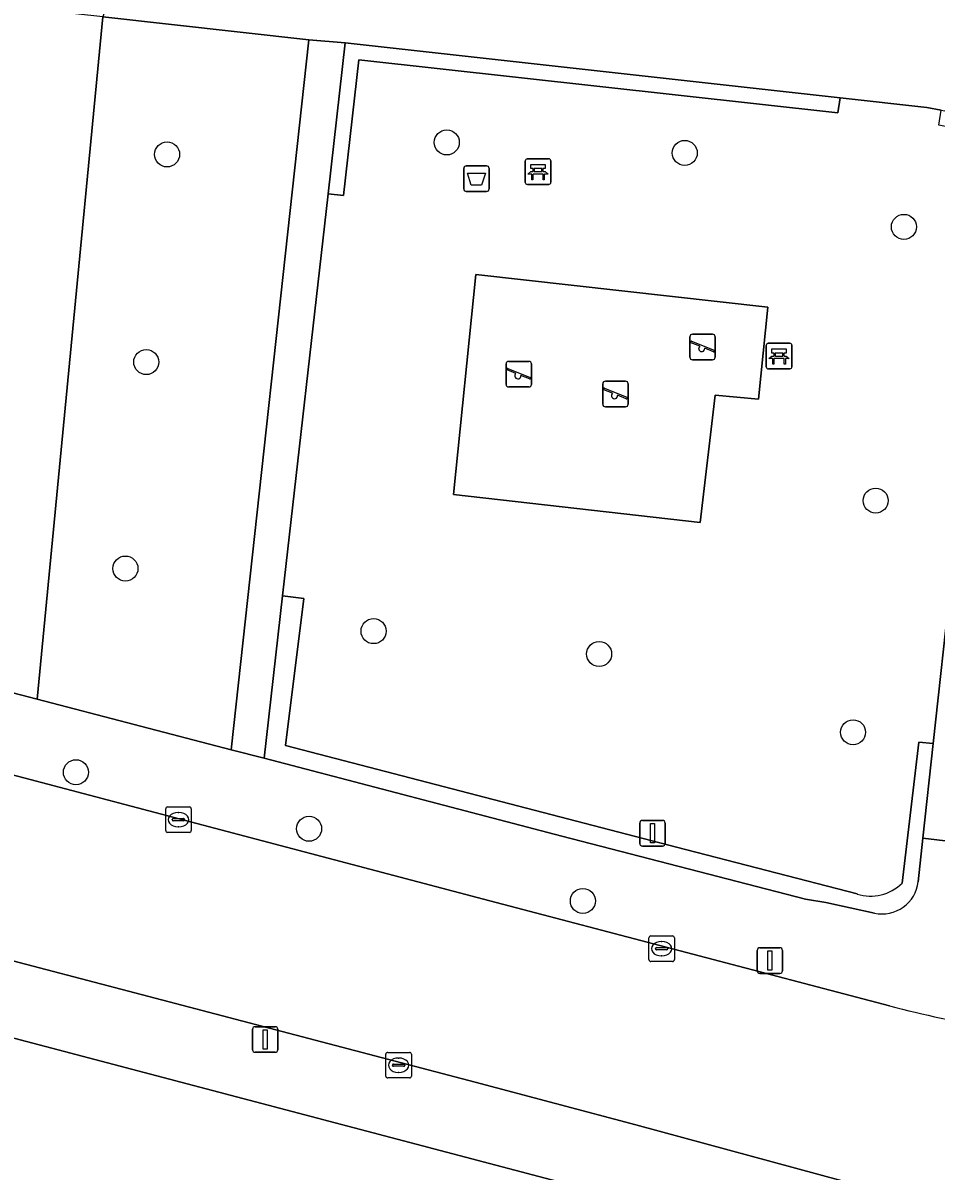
# Model space of a CAD drawing. Extents: x 162026 to 163502, y 387295 to 388169.
# Drawn here: x 162401.58 to 162437.29, y 387790.35 to 387835.23 of the extents above; entities that cross this region are included whole.
import ezdxf

# ---------------------------------------------------------------- set-up
doc = ezdxf.new("R2010")
doc.units = 0
for name, color, linetype in [('IMGEO_Afvalbak', 7, 'Continuous'), ('IMGEO_Bank', 7, 'Continuous'), ('IMGEO_Boom', 7, 'Continuous'), ('IMGEO_Erf', 7, 'Continuous'), ('IMGEO_Groenvoorziening', 7, 'Continuous'), ('IMGEO_Haag', 7, 'Continuous'), ('IMGEO_Kolk', 7, 'Continuous'), ('IMGEO_Lichtmast', 7, 'Continuous'), ('IMGEO_Rijbaan_lokaal_open', 7, 'Continuous'), ('IMGEO_Speelvoorziening', 7, 'Continuous'), ('IMGEO_Terreindeel_zand', 7, 'Continuous'), ('IMGEO_Verkeersbordpaal', 7, 'Continuous'), ('IMGEO_Voetpad_open', 7, 'Continuous')]:
    doc.layers.add(name, color=color, linetype=linetype)

msp = doc.modelspace()

# ---------------------------------------------------------------- linework, layer by layer
at = {"layer": 'IMGEO_Afvalbak'}
for p, q in [((162418.821, 387828.746), (162418.821, 387829.546)), ((162418.821, 387829.546), (162418.821, 387828.746)), ((162418.921, 387829.646), (162419.711, 387829.646)), ((162419.711, 387829.646), (162418.921, 387829.646)), ((162419.811, 387829.546), (162419.811, 387828.746)), ((162419.811, 387828.746), (162419.811, 387829.546)), ((162419.711, 387828.646), (162418.921, 387828.646)), ((162418.921, 387828.646), (162419.711, 387828.646))]:
    msp.add_line(p, q, dxfattribs=at)
msp.add_lwpolyline([(162418.964, 387829.36), (162419.668, 387829.36), (162419.519, 387828.89), (162419.113, 387828.89), (162418.964, 387829.36)], dxfattribs=at)
for centre, start, end in [((162418.921, 387829.546), 90, 180), ((162418.921, 387829.546), 90, 180), ((162419.711, 387829.546), 0, 90), ((162419.711, 387829.546), 360, 90), ((162418.921, 387828.746), 180, 270), ((162418.921, 387828.746), 180, 270), ((162419.711, 387828.746), 270, 0), ((162419.711, 387828.746), 270, 0)]:
    msp.add_arc(centre, 0.1, start, end, dxfattribs=at)
at = {"layer": 'IMGEO_Bank'}
for p, q in [((162421.3, 387829.92), (162422.141, 387829.92)), ((162422.141, 387829.92), (162421.3, 387829.92)), ((162421.225, 387828.995), (162421.225, 387829.836)), ((162421.225, 387829.836), (162421.225, 387828.995)), ((162421.534, 387829.426), (162421.534, 387829.532)), ((162421.578, 387829.532), (162421.578, 387829.426)), ((162421.866, 387829.538), (162421.584, 387829.538)), ((162421.872, 387829.426), (162421.872, 387829.532)), ((162421.916, 387829.532), (162421.916, 387829.426)), ((162422.225, 387829.845), (162422.225, 387829.004)), ((162422.225, 387829.004), (162422.225, 387829.845)), ((162421.922, 387829.318), (162421.529, 387829.318)), ((162421.584, 387829.42), (162421.866, 387829.42)), ((162422.15, 387828.92), (162421.309, 387828.92)), ((162421.309, 387828.92), (162422.15, 387828.92)), ((162430.729, 387822.71), (162431.57, 387822.71)), ((162431.57, 387822.71), (162430.729, 387822.71)), ((162430.654, 387821.785), (162430.654, 387822.626)), ((162430.654, 387822.626), (162430.654, 387821.785)), ((162430.963, 387822.216), (162430.963, 387822.322)), ((162431.007, 387822.322), (162431.007, 387822.216)), ((162431.295, 387822.328), (162431.013, 387822.328)), ((162431.301, 387822.216), (162431.301, 387822.322)), ((162431.345, 387822.322), (162431.345, 387822.216)), ((162431.654, 387822.635), (162431.654, 387821.794)), ((162431.654, 387821.794), (162431.654, 387822.635)), ((162431.351, 387822.108), (162430.958, 387822.108)), ((162431.013, 387822.21), (162431.295, 387822.21)), ((162431.579, 387821.71), (162430.738, 387821.71)), ((162430.738, 387821.71), (162431.579, 387821.71))]:
    msp.add_line(p, q, dxfattribs=at)
for points in [[(162421.528, 387829.538), (162421.442, 387829.538), (162421.442, 387829.699), (162422.005, 387829.699), (162422.005, 387829.538), (162421.922, 387829.538)], [(162421.472, 387829.318), (162421.33, 387829.318), (162421.442, 387829.42), (162421.528, 387829.42)], [(162421.522, 387829.311), (162421.522, 387829.104), (162421.479, 387829.104), (162421.479, 387829.311)], [(162421.922, 387829.42), (162422.005, 387829.42), (162422.117, 387829.318), (162421.978, 387829.318)], [(162421.972, 387829.311), (162421.972, 387829.104), (162421.928, 387829.104), (162421.928, 387829.311)], [(162430.957, 387822.328), (162430.871, 387822.328), (162430.871, 387822.489), (162431.434, 387822.489), (162431.434, 387822.328), (162431.351, 387822.328)], [(162430.901, 387822.108), (162430.759, 387822.108), (162430.871, 387822.21), (162430.957, 387822.21)], [(162430.951, 387822.101), (162430.951, 387821.894), (162430.908, 387821.894), (162430.908, 387822.101)], [(162431.351, 387822.21), (162431.434, 387822.21), (162431.546, 387822.108), (162431.407, 387822.108)], [(162431.401, 387822.101), (162431.401, 387821.894), (162431.357, 387821.894), (162431.357, 387822.101)]]:
    msp.add_lwpolyline(points, dxfattribs=at)
for centre, radius, start, end in [((162421.303, 387829.842), 0.0779, 92.4484, 184.2845), ((162421.303, 387829.842), 0.0779, 92.4484, 184.2845), ((162422.147, 387829.842), 0.0779, 2.4484, 94.2845), ((162422.147, 387829.842), 0.0779, 2.4484, 94.2845), ((162421.527, 387829.531), 0.00671, 2.8957, 87.1043), ((162421.584, 387829.531), 0.00671, 92.8957, 177.1043), ((162421.866, 387829.531), 0.00671, 2.8957, 87.1043), ((162421.923, 387829.531), 0.00671, 92.8957, 177.1043), ((162421.303, 387828.998), 0.0779, 182.4484, 274.2845), ((162421.303, 387828.998), 0.0779, 182.4484, 274.2845), ((162421.472, 387829.311), 0.00671, 2.8957, 87.1043), ((162421.529, 387829.311), 0.00671, 92.8957, 177.1043), ((162421.527, 387829.427), 0.00671, 272.8957, 357.1043), ((162421.584, 387829.427), 0.00671, 182.8957, 267.1043), ((162421.866, 387829.427), 0.00671, 272.8957, 357.1043), ((162421.923, 387829.427), 0.00671, 182.8957, 267.1043), ((162421.921, 387829.311), 0.00671, 2.8957, 87.1043), ((162421.978, 387829.311), 0.00671, 92.8957, 177.1043), ((162422.147, 387828.998), 0.0779, 272.4484, 4.2845), ((162422.147, 387828.998), 0.0779, 272.4484, 4.2845), ((162430.732, 387822.632), 0.0779, 92.4484, 184.2845), ((162430.732, 387822.632), 0.0779, 92.4484, 184.2845), ((162431.576, 387822.632), 0.0779, 2.4484, 94.2845), ((162431.576, 387822.632), 0.0779, 2.4484, 94.2845), ((162430.956, 387822.321), 0.00671, 2.8957, 87.1043), ((162431.013, 387822.321), 0.00671, 92.8957, 177.1043), ((162431.295, 387822.321), 0.00671, 2.8957, 87.1043), ((162431.352, 387822.321), 0.00671, 92.8957, 177.1043), ((162430.901, 387822.101), 0.00671, 2.8957, 87.1043), ((162430.958, 387822.101), 0.00671, 92.8957, 177.1043), ((162430.956, 387822.217), 0.00671, 272.8957, 357.1043), ((162431.013, 387822.217), 0.00671, 182.8957, 267.1043), ((162431.295, 387822.217), 0.00671, 272.8957, 357.1043), ((162431.352, 387822.217), 0.00671, 182.8957, 267.1043), ((162431.35, 387822.101), 0.00671, 2.8957, 87.1043), ((162431.407, 387822.101), 0.00671, 92.8957, 177.1043), ((162430.732, 387821.788), 0.0779, 182.4484, 274.2845), ((162430.732, 387821.788), 0.0779, 182.4484, 274.2845), ((162431.576, 387821.788), 0.0779, 272.4484, 4.2845), ((162431.576, 387821.788), 0.0779, 272.4484, 4.2845)]:
    msp.add_arc(centre, radius, start, end, dxfattribs=at)
at = {"layer": 'IMGEO_Boom'}
for centre in [(162418.158, 387830.561), (162407.218, 387830.091), (162427.465, 387830.152), (162436.035, 387827.261), (162406.4, 387821.972), (162434.932, 387816.558), (162405.587, 387813.903), (162415.291, 387811.454), (162424.116, 387810.561), (162434.048, 387807.501), (162403.65, 387805.938), (162412.772, 387803.727), (162423.478, 387800.907)]:
    msp.add_circle(centre, 0.489, dxfattribs=at)
at = {"layer": 'IMGEO_Erf'}
for points in [[(162368.558, 387817.511), (162402.137, 387808.789), (162404.707, 387835.468), (162375.021, 387838.745)], [(162484.708, 387780.319), (162438.185, 387785.808), (162360.929, 387806.153), (162306.963, 387812.388)]]:
    msp.add_lwpolyline(points, dxfattribs=at)
at = {"layer": 'IMGEO_Groenvoorziening'}
for points in [[(162409.719, 387806.82), (162412.755, 387834.579), (162404.707, 387835.468), (162402.137, 387808.789)], [(162414.185, 387834.452), (162413.515, 387828.548), (162414.115, 387828.481), (162414.714, 387833.79), (162433.454, 387831.713), (162433.542, 387832.307)], [(162428.651, 387820.682), (162428.064, 387815.699), (162418.415, 387816.799), (162419.289, 387825.402), (162430.716, 387824.115), (162430.349, 387820.522)]]:
    msp.add_lwpolyline(points, close=True, dxfattribs=at)
for points in [[(162439.257, 387825.989), (162438.661, 387826.055), (162439.042, 387829.543), (162439.01, 387830.07), (162438.671, 387830.698), (162438.38, 387830.946), (162437.978, 387831.125), (162437.401, 387831.233), (162437.488, 387831.826), (162436.937, 387831.931), (162433.542, 387832.307), (162433.454, 387831.713), (162414.714, 387833.79), (162414.115, 387828.481), (162413.515, 387828.548), (162411.732, 387812.83), (162412.561, 387812.726), (162411.854, 387806.983), (162427.147, 387803.011), (162434.205, 387801.178)], [(162435.962, 387801.603), (162436.616, 387807.115), (162437.186, 387807.06), (162439.257, 387825.989)], [(162434.205, 387801.178), (162427.147, 387803.011), (162411.854, 387806.983), (162412.561, 387812.726), (162411.732, 387812.83), (162411.012, 387806.488), (162422.662, 387803.435), (162432.182, 387800.973), (162432.983, 387800.848), (162434.881, 387800.428)], [(162436.595, 387801.658), (162436.782, 387803.363), (162437.186, 387807.06), (162436.616, 387807.115), (162435.962, 387801.603)]]:
    msp.add_lwpolyline(points, dxfattribs=at)
for centre, radius, start, end in [((162435.185, 387801.814), 1.418, 257.6219, 353.706), ((162434.736, 387802.826), 1.732, 252.1399, 315.0562), ((162434.736, 387802.826), 1.732, 252.1399, 315.0562)]:
    msp.add_arc(centre, radius, start, end, dxfattribs=at)
at = {"layer": 'IMGEO_Haag'}
msp.add_lwpolyline([(162414.185, 387834.452), (162413.515, 387828.548), (162414.115, 387828.481), (162414.714, 387833.79), (162433.454, 387831.713), (162433.542, 387832.307)], close=True, dxfattribs=at)
for points in [[(162434.205, 387801.178), (162427.147, 387803.011), (162411.854, 387806.983), (162412.561, 387812.726), (162411.732, 387812.83), (162411.012, 387806.488), (162422.662, 387803.435), (162432.182, 387800.973), (162432.983, 387800.848), (162434.881, 387800.428)], [(162436.595, 387801.658), (162436.782, 387803.363), (162437.186, 387807.06), (162436.616, 387807.115), (162435.962, 387801.603)]]:
    msp.add_lwpolyline(points, dxfattribs=at)
for centre, radius, start, end in [((162435.185, 387801.814), 1.418, 257.6219, 353.706), ((162434.736, 387802.826), 1.732, 252.1399, 315.0562)]:
    msp.add_arc(centre, radius, start, end, dxfattribs=at)
at = {"layer": 'IMGEO_Kolk'}
for p, q in [((162407.161, 387803.658), (162407.161, 387804.51)), ((162407.236, 387804.584), (162408.088, 387804.584)), ((162407.649, 387804.364), (162407.674, 387804.364)), ((162408.162, 387804.51), (162408.162, 387803.658)), ((162407.42, 387804.078), (162407.42, 387804.09)), ((162407.858, 387804.041), (162407.46, 387804.041)), ((162407.463, 387804.127), (162407.861, 387804.127)), ((162407.904, 387804.09), (162407.904, 387804.078)), ((162408.088, 387803.584), (162407.236, 387803.584)), ((162407.672, 387803.804), (162407.647, 387803.804)), ((162426.06, 387798.613), (162426.06, 387799.465)), ((162426.135, 387799.539), (162426.987, 387799.539)), ((162427.061, 387799.465), (162427.061, 387798.613)), ((162426.319, 387799.033), (162426.319, 387799.045)), ((162426.757, 387798.996), (162426.359, 387798.996)), ((162426.362, 387799.082), (162426.76, 387799.082)), ((162426.548, 387799.319), (162426.573, 387799.319)), ((162426.803, 387799.045), (162426.803, 387799.033)), ((162426.987, 387798.539), (162426.135, 387798.539)), ((162426.571, 387798.759), (162426.546, 387798.759)), ((162415.772, 387794.059), (162415.772, 387794.911)), ((162415.847, 387794.985), (162416.699, 387794.985)), ((162416.773, 387794.911), (162416.773, 387794.059)), ((162416.031, 387794.479), (162416.031, 387794.491)), ((162416.469, 387794.442), (162416.071, 387794.442)), ((162416.074, 387794.528), (162416.472, 387794.528)), ((162416.26, 387794.765), (162416.285, 387794.765)), ((162416.515, 387794.491), (162416.515, 387794.479)), ((162416.699, 387793.985), (162415.847, 387793.985)), ((162416.283, 387794.205), (162416.258, 387794.205))]:
    msp.add_line(p, q, dxfattribs=at)
for points in [[(162407.161, 387803.658), (162407.161, 387804.51)], [(162407.236, 387804.584), (162408.088, 387804.584)], [(162408.162, 387804.51), (162408.162, 387803.658)], [(162408.088, 387803.584), (162407.236, 387803.584)], [(162426.06, 387798.613), (162426.06, 387799.465)], [(162426.135, 387799.539), (162426.987, 387799.539)], [(162427.061, 387799.465), (162427.061, 387798.613)], [(162426.987, 387798.539), (162426.135, 387798.539)], [(162415.772, 387794.059), (162415.772, 387794.911)], [(162415.847, 387794.985), (162416.699, 387794.985)], [(162416.773, 387794.911), (162416.773, 387794.059)], [(162416.699, 387793.985), (162415.847, 387793.985)]]:
    msp.add_lwpolyline(points, dxfattribs=at)
for centre, radius, start, end in [((162407.238, 387804.508), 0.0765, 91.552, 178.448), ((162407.238, 387804.508), 0.0765, 91.552, 178.448), ((162408.086, 387804.508), 0.0765, 1.552, 88.448), ((162408.086, 387804.508), 0.0765, 1.552, 88.448), ((162407.46, 387804.087), 0.0403, 85.8775, 175.7526), ((162407.457, 387804.077), 0.0366, 178.938, 274.7102), ((162407.861, 387804.084), 0.043, 264.8664, 352.4533), ((162407.865, 387804.089), 0.0386, 1.7309, 96.639), ((162407.238, 387803.66), 0.0765, 181.552, 268.448), ((162407.238, 387803.66), 0.0765, 181.552, 268.448), ((162408.086, 387803.66), 0.0765, 271.552, 358.448), ((162408.086, 387803.66), 0.0765, 271.552, 358.448), ((162426.137, 387799.463), 0.0765, 91.552, 178.448), ((162426.137, 387799.463), 0.0765, 91.552, 178.448), ((162426.985, 387799.463), 0.0765, 1.552, 88.448), ((162426.985, 387799.463), 0.0765, 1.552, 88.448), ((162426.359, 387799.042), 0.0403, 85.8775, 175.7526), ((162426.356, 387799.032), 0.0366, 178.938, 274.7102), ((162426.76, 387799.039), 0.043, 264.8664, 352.4533), ((162426.764, 387799.044), 0.0386, 1.7309, 96.639), ((162426.137, 387798.615), 0.0765, 181.552, 268.448), ((162426.137, 387798.615), 0.0765, 181.552, 268.448), ((162426.985, 387798.615), 0.0765, 271.552, 358.448), ((162426.985, 387798.615), 0.0765, 271.552, 358.448), ((162415.849, 387794.909), 0.0765, 91.552, 178.448), ((162415.849, 387794.909), 0.0765, 91.552, 178.448), ((162416.697, 387794.909), 0.0765, 1.552, 88.448), ((162416.697, 387794.909), 0.0765, 1.552, 88.448), ((162416.071, 387794.488), 0.0403, 85.8775, 175.7526), ((162416.068, 387794.478), 0.0366, 178.938, 274.7102), ((162416.472, 387794.485), 0.043, 264.8664, 352.4533), ((162416.476, 387794.49), 0.0386, 1.7309, 96.639), ((162415.849, 387794.061), 0.0765, 181.552, 268.448), ((162415.849, 387794.061), 0.0765, 181.552, 268.448), ((162416.697, 387794.061), 0.0765, 271.552, 358.448), ((162416.697, 387794.061), 0.0765, 271.552, 358.448)]:
    msp.add_arc(centre, radius, start, end, dxfattribs=at)
for centre, major_axis, ratio, start_param, end_param in [((162407.648, 387804.084), (-0.387, 0.002), 0.722429, 4.712389, 7.853982), ((162407.673, 387804.084), (-0.39, 0.002), 0.717154, 1.570796, 4.712389), ((162426.547, 387799.039), (-0.387, 0.002), 0.722429, 4.712389, 7.853982), ((162426.572, 387799.039), (-0.39, 0.002), 0.717154, 1.570796, 4.712389), ((162416.259, 387794.485), (-0.387, 0.002), 0.722429, 4.712389, 7.853982), ((162416.284, 387794.485), (-0.39, 0.002), 0.717154, 1.570796, 4.712389)]:
    msp.add_ellipse(centre, major_axis=major_axis, ratio=ratio, start_param=start_param, end_param=end_param, dxfattribs=at)
at = {"layer": 'IMGEO_Lichtmast'}
for p, q in [((162430.297, 387798.175), (162430.297, 387798.975)), ((162430.297, 387798.975), (162430.297, 387798.175)), ((162430.397, 387799.075), (162431.187, 387799.075)), ((162431.187, 387799.075), (162430.397, 387799.075)), ((162431.287, 387798.975), (162431.287, 387798.175)), ((162431.287, 387798.175), (162431.287, 387798.975)), ((162431.187, 387798.075), (162430.397, 387798.075)), ((162430.397, 387798.075), (162431.187, 387798.075)), ((162410.556, 387795.091), (162410.556, 387795.891)), ((162410.556, 387795.891), (162410.556, 387795.091)), ((162410.656, 387795.991), (162411.446, 387795.991)), ((162411.446, 387795.991), (162410.656, 387795.991)), ((162411.546, 387795.891), (162411.546, 387795.091)), ((162411.546, 387795.091), (162411.546, 387795.891)), ((162411.446, 387794.991), (162410.656, 387794.991)), ((162410.656, 387794.991), (162411.446, 387794.991))]:
    msp.add_line(p, q, dxfattribs=at)
for points in [[(162430.717, 387798.95), (162430.867, 387798.95), (162430.867, 387798.2), (162430.717, 387798.2), (162430.717, 387798.95)], [(162410.976, 387795.866), (162411.126, 387795.866), (162411.126, 387795.116), (162410.976, 387795.116), (162410.976, 387795.866)]]:
    msp.add_lwpolyline(points, dxfattribs=at)
for centre, start, end in [((162430.397, 387798.975), 90, 180), ((162430.397, 387798.975), 90, 180), ((162431.187, 387798.975), 0, 90), ((162431.187, 387798.975), 360, 90), ((162430.397, 387798.175), 180, 270), ((162430.397, 387798.175), 180, 270), ((162431.187, 387798.175), 270, 0), ((162431.187, 387798.175), 270, 0), ((162410.656, 387795.891), 90, 180), ((162410.656, 387795.891), 90, 180), ((162411.446, 387795.891), 0, 90), ((162411.446, 387795.891), 360, 90), ((162410.656, 387795.091), 180, 270), ((162410.656, 387795.091), 180, 270), ((162411.446, 387795.091), 270, 0), ((162411.446, 387795.091), 270, 0)]:
    msp.add_arc(centre, 0.1, start, end, dxfattribs=at)
at = {"layer": 'IMGEO_Rijbaan_lokaal_open'}
for points in [[(162361.204, 387808.902), (162363.251, 387808.448), (162368.103, 387807.231), (162380.427, 387804), (162387.371, 387802.176), (162399.824, 387798.914), (162406.505, 387797.167), (162419.266, 387793.821), (162425.554, 387792.156), (162434.534, 387789.716)], [(162435.475, 387796.8), (162419.595, 387800.972), (162395.53, 387807.317)]]:
    msp.add_lwpolyline(points, dxfattribs=at)
msp.add_arc((162452.524, 387863.991), 69.321, 255.76268, 262.60131, dxfattribs=at)
at = {"layer": 'IMGEO_Speelvoorziening'}
for p, q in [((162427.665, 387822.163), (162427.665, 387822.963)), ((162427.665, 387822.963), (162427.665, 387822.163)), ((162428.048, 387822.591), (162427.709, 387822.728)), ((162427.734, 387822.788), (162428.61, 387822.435)), ((162427.765, 387823.063), (162428.555, 387823.063)), ((162428.555, 387823.063), (162427.765, 387823.063)), ((162428.655, 387822.963), (162428.655, 387822.163)), ((162428.655, 387822.163), (162428.655, 387822.963)), ((162428.586, 387822.375), (162428.246, 387822.512)), ((162420.477, 387821.101), (162420.477, 387821.901)), ((162420.477, 387821.901), (162420.477, 387821.101)), ((162420.577, 387822.001), (162421.367, 387822.001)), ((162421.367, 387822.001), (162420.577, 387822.001)), ((162421.467, 387821.901), (162421.467, 387821.101)), ((162421.467, 387821.101), (162421.467, 387821.901)), ((162428.555, 387822.063), (162427.765, 387822.063)), ((162427.765, 387822.063), (162428.555, 387822.063)), ((162420.86, 387821.529), (162420.521, 387821.666)), ((162420.546, 387821.726), (162421.422, 387821.373)), ((162421.398, 387821.313), (162421.058, 387821.45)), ((162421.367, 387821.001), (162420.577, 387821.001)), ((162420.577, 387821.001), (162421.367, 387821.001)), ((162424.258, 387820.325), (162424.258, 387821.125)), ((162424.258, 387821.125), (162424.258, 387820.325)), ((162424.327, 387820.95), (162425.203, 387820.597)), ((162424.358, 387821.225), (162425.148, 387821.225)), ((162425.148, 387821.225), (162424.358, 387821.225)), ((162425.248, 387821.125), (162425.248, 387820.325)), ((162425.248, 387820.325), (162425.248, 387821.125)), ((162424.641, 387820.753), (162424.302, 387820.89)), ((162425.179, 387820.537), (162424.839, 387820.674)), ((162425.148, 387820.225), (162424.358, 387820.225)), ((162424.358, 387820.225), (162425.148, 387820.225))]:
    msp.add_line(p, q, dxfattribs=at)
for centre, radius, start, end in [((162427.765, 387822.963), 0.1, 90, 180), ((162427.765, 387822.963), 0.1, 90, 180), ((162427.722, 387822.758), 0.0327, 68.078, 248.078), ((162428.555, 387822.963), 0.1, 0, 90), ((162428.555, 387822.963), 0.1, 360, 90), ((162428.127, 387822.501), 0.12, 130.9928, 5.1632), ((162428.598, 387822.405), 0.0327, 248.078, 68.078), ((162420.577, 387821.901), 0.1, 90, 180), ((162420.577, 387821.901), 0.1, 90, 180), ((162421.367, 387821.901), 0.1, 0, 90), ((162421.367, 387821.901), 0.1, 360, 90), ((162427.765, 387822.163), 0.1, 180, 270), ((162427.765, 387822.163), 0.1, 180, 270), ((162428.555, 387822.163), 0.1, 270, 0), ((162428.555, 387822.163), 0.1, 270, 0), ((162420.534, 387821.696), 0.0327, 68.078, 248.078), ((162420.939, 387821.439), 0.12, 130.9928, 5.1632), ((162421.41, 387821.343), 0.0327, 248.078, 68.078), ((162420.577, 387821.101), 0.1, 180, 270), ((162420.577, 387821.101), 0.1, 180, 270), ((162421.367, 387821.101), 0.1, 270, 0), ((162421.367, 387821.101), 0.1, 270, 0), ((162424.358, 387821.125), 0.1, 90, 180), ((162424.358, 387821.125), 0.1, 90, 180), ((162424.315, 387820.92), 0.0327, 68.078, 248.078), ((162425.148, 387821.125), 0.1, 0, 90), ((162425.148, 387821.125), 0.1, 360, 90), ((162424.72, 387820.663), 0.12, 130.9928, 5.1632), ((162425.191, 387820.567), 0.0327, 248.078, 68.078), ((162424.358, 387820.325), 0.1, 180, 270), ((162424.358, 387820.325), 0.1, 180, 270), ((162425.148, 387820.325), 0.1, 270, 0), ((162425.148, 387820.325), 0.1, 270, 0)]:
    msp.add_arc(centre, radius, start, end, dxfattribs=at)
at = {"layer": 'IMGEO_Terreindeel_zand'}
msp.add_lwpolyline([(162428.651, 387820.682), (162430.349, 387820.522), (162430.716, 387824.115), (162419.289, 387825.402), (162418.415, 387816.799), (162428.064, 387815.699)], close=True, dxfattribs=at)
at = {"layer": 'IMGEO_Verkeersbordpaal'}
for p, q in [((162425.706, 387803.153), (162425.706, 387803.953)), ((162425.706, 387803.953), (162425.706, 387803.153)), ((162425.806, 387804.053), (162426.596, 387804.053)), ((162426.596, 387804.053), (162425.806, 387804.053)), ((162426.696, 387803.953), (162426.696, 387803.153)), ((162426.696, 387803.153), (162426.696, 387803.953)), ((162426.596, 387803.053), (162425.806, 387803.053)), ((162425.806, 387803.053), (162426.596, 387803.053))]:
    msp.add_line(p, q, dxfattribs=at)
msp.add_lwpolyline([(162426.126, 387803.928), (162426.276, 387803.928), (162426.276, 387803.178), (162426.126, 387803.178), (162426.126, 387803.928)], dxfattribs=at)
for centre, start, end in [((162425.806, 387803.953), 90, 180), ((162425.806, 387803.953), 90, 180), ((162426.596, 387803.953), 0, 90), ((162426.596, 387803.953), 360, 90), ((162425.806, 387803.153), 180, 270), ((162425.806, 387803.153), 180, 270), ((162426.596, 387803.153), 270, 0), ((162426.596, 387803.153), 270, 0)]:
    msp.add_arc(centre, 0.1, start, end, dxfattribs=at)
at = {"layer": 'IMGEO_Voetpad_open'}
for points in [[(162410.768, 387838.069), (162405.768, 387838.551), (162404.707, 387835.468), (162412.755, 387834.579), (162414.185, 387834.452), (162433.542, 387832.307), (162436.937, 387831.931), (162437.488, 387831.826), (162437.785, 387831.769), (162443.098, 387831.258), (162451.123, 387903.043)], [(162439.64, 387829.489), (162439.257, 387825.989), (162437.186, 387807.06), (162436.782, 387803.363), (162441.157, 387802.837), (162441.802, 387802.814)], [(162368.558, 387817.511), (162363.204, 387818.638), (162362.748, 387816.353), (162362.667, 387815.86), (162363.334, 387815.705), (162367.97, 387814.57), (162373.697, 387813.078), (162377.782, 387812.01), (162381.46, 387811.044), (162387.179, 387809.517), (162392.118, 387808.232), (162395.53, 387807.317), (162419.595, 387800.972), (162435.475, 387796.8)], [(162434.881, 387800.428), (162432.983, 387800.848), (162432.182, 387800.973), (162422.662, 387803.435), (162411.012, 387806.488), (162409.719, 387806.82), (162402.137, 387808.789), (162368.558, 387817.511)], [(162356.078, 387809.716), (162315.741, 387814.416), (162303.178, 387815.842), (162302.745, 387811.357), (162304.731, 387812.656), (162306.963, 387812.388), (162360.929, 387806.153), (162438.185, 387785.808), (162484.708, 387780.319)], [(162487.924, 387797.861), (162466.051, 387800.21), (162465.885, 387800.228), (162464.579, 387800.368), (162464.526, 387800.374), (162441.802, 387802.814), (162441.157, 387802.837), (162436.782, 387803.363), (162436.595, 387801.658)], [(162434.534, 387789.716), (162425.554, 387792.156), (162419.266, 387793.821), (162406.505, 387797.167), (162399.824, 387798.914)]]:
    msp.add_lwpolyline(points, dxfattribs=at)
msp.add_lwpolyline([(162413.515, 387828.548), (162414.185, 387834.452), (162412.755, 387834.579), (162409.719, 387806.82), (162411.012, 387806.488), (162411.732, 387812.83)], close=True, dxfattribs=at)
for centre, radius, start, end in [((162435.185, 387801.814), 1.418, 257.6219, 353.706), ((162452.524, 387863.991), 69.321, 255.76268, 262.60131)]:
    msp.add_arc(centre, radius, start, end, dxfattribs=at)

doc.saveas('drawing.dxf')
